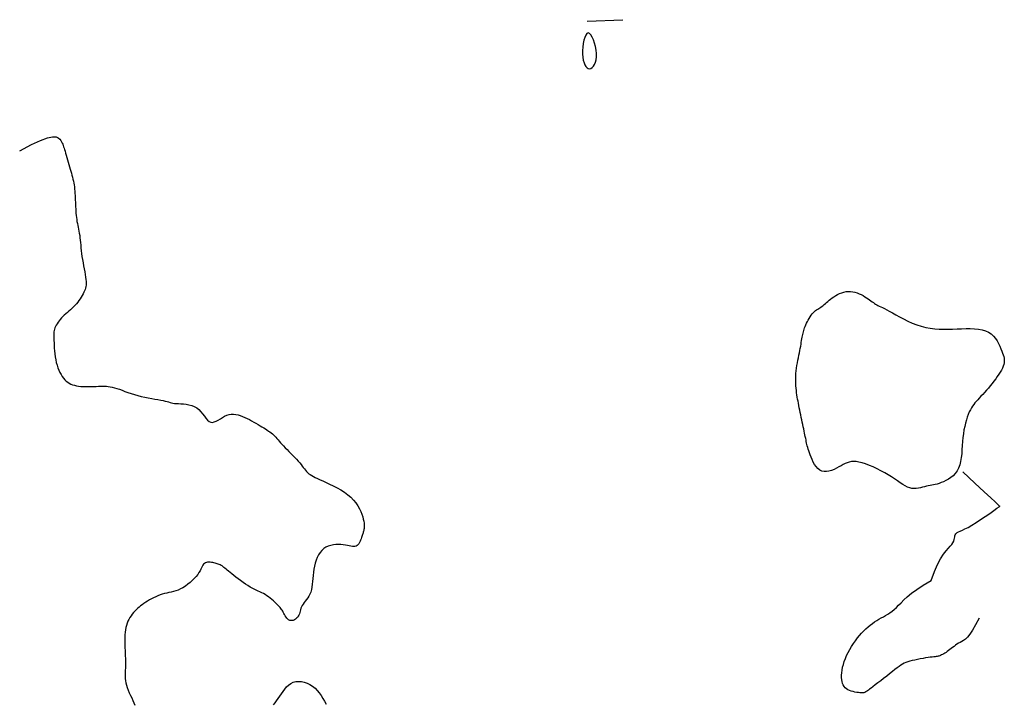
# Model space of a CAD drawing. Header units: millimetres. Extents: x 32690613 to 32693367, y 5343692 to 5344708.
# Tile 872 of 1009: x 32693338 to 32693365, y 5344196 to 5344215. Entities that reach past the tile are written whole.
import ezdxf

# ---------------------------------------------------------------- set-up
doc = ezdxf.new("R2010")
doc.units = ezdxf.units.MM
doc.header["$LTSCALE"] = 20
doc.layers.add('02-DGM_HL_492.50', color=92, linetype='Continuous')

msp = doc.modelspace()

# ---------------------------------------------------------------- linework, layer by layer
at = {"layer": '02-DGM_HL_492.50', "elevation": 492.5, "flags": 128}
for points in [[(32693353.376, 5344215.351), (32693354.376, 5344215.39)], [(32693337.506, 5344211.728), (32693337.834, 5344211.9), (32693338.09, 5344212.015), (32693338.283, 5344212.084), (32693338.424, 5344212.113), (32693338.521, 5344212.113), (32693338.586, 5344212.091), (32693338.627, 5344212.055), (32693338.654, 5344212.015), (32693338.675, 5344211.977), (32693338.693, 5344211.941), (32693338.709, 5344211.907), (32693338.723, 5344211.873), (32693338.735, 5344211.837), (32693338.748, 5344211.799), (32693338.76, 5344211.758), (32693338.774, 5344211.711), (32693338.789, 5344211.659), (32693338.806, 5344211.601), (32693338.824, 5344211.54), (32693338.843, 5344211.476), (32693338.862, 5344211.411), (32693338.881, 5344211.345), (32693338.9, 5344211.28), (32693338.918, 5344211.216), (32693338.936, 5344211.156), (32693338.953, 5344211.098), (32693338.968, 5344211.042), (32693338.983, 5344210.987), (32693338.996, 5344210.933), (32693339.008, 5344210.88), (32693339.018, 5344210.825), (32693339.028, 5344210.77), (32693339.035, 5344210.714), (32693339.042, 5344210.655), (32693339.047, 5344210.596), (32693339.051, 5344210.536), (32693339.055, 5344210.474), (32693339.058, 5344210.413), (32693339.061, 5344210.35), (32693339.063, 5344210.288), (32693339.066, 5344210.226), (32693339.068, 5344210.163), (32693339.071, 5344210.101), (32693339.075, 5344210.04), (32693339.079, 5344209.98), (32693339.084, 5344209.921), (32693339.091, 5344209.862), (32693339.099, 5344209.806), (32693339.108, 5344209.75), (32693339.118, 5344209.696), (32693339.129, 5344209.642), (32693339.14, 5344209.588), (32693339.152, 5344209.534), (32693339.163, 5344209.477), (32693339.173, 5344209.419), (32693339.183, 5344209.359), (32693339.191, 5344209.295), (32693339.198, 5344209.228), (32693339.205, 5344209.158), (32693339.211, 5344209.086), (32693339.218, 5344209.01), (32693339.226, 5344208.932), (32693339.236, 5344208.852), (32693339.248, 5344208.769), (32693339.261, 5344208.684), (32693339.277, 5344208.598), (32693339.293, 5344208.513), (32693339.309, 5344208.428), (32693339.325, 5344208.347), (32693339.339, 5344208.269), (32693339.35, 5344208.197), (32693339.359, 5344208.131), (32693339.363, 5344208.072), (32693339.364, 5344208.02), (32693339.361, 5344207.973), (32693339.355, 5344207.93), (32693339.345, 5344207.889), (32693339.332, 5344207.85), (32693339.317, 5344207.811), (32693339.298, 5344207.77), (32693339.276, 5344207.728), (32693339.252, 5344207.683), (32693339.225, 5344207.637), (32693339.195, 5344207.591), (32693339.163, 5344207.544), (32693339.129, 5344207.497), (32693339.092, 5344207.452), (32693339.053, 5344207.408), (32693339.012, 5344207.365), (32693338.97, 5344207.325), (32693338.926, 5344207.285), (32693338.882, 5344207.247), (32693338.838, 5344207.209), (32693338.795, 5344207.171), (32693338.753, 5344207.133), (32693338.713, 5344207.094), (32693338.675, 5344207.055), (32693338.639, 5344207.014), (32693338.607, 5344206.974), (32693338.577, 5344206.933), (32693338.55, 5344206.893), (32693338.527, 5344206.853), (32693338.507, 5344206.815), (32693338.491, 5344206.777), (32693338.479, 5344206.74), (32693338.47, 5344206.704), (32693338.464, 5344206.667), (32693338.461, 5344206.628), (32693338.459, 5344206.586), (32693338.46, 5344206.539), (32693338.461, 5344206.487), (32693338.463, 5344206.428), (32693338.466, 5344206.362), (32693338.469, 5344206.29), (32693338.474, 5344206.212), (32693338.48, 5344206.132), (32693338.488, 5344206.049), (32693338.499, 5344205.966), (32693338.512, 5344205.885), (32693338.529, 5344205.805), (32693338.55, 5344205.73), (32693338.574, 5344205.659), (32693338.601, 5344205.592), (32693338.63, 5344205.53), (32693338.663, 5344205.472), (32693338.697, 5344205.419), (32693338.733, 5344205.371), (32693338.77, 5344205.328), (32693338.809, 5344205.291), (32693338.849, 5344205.258), (32693338.892, 5344205.23), (32693338.937, 5344205.206), (32693338.985, 5344205.187), (32693339.036, 5344205.171), (32693339.092, 5344205.158), (32693339.153, 5344205.149), (32693339.218, 5344205.142), (32693339.287, 5344205.138), (32693339.358, 5344205.136), (32693339.431, 5344205.135), (32693339.504, 5344205.136), (32693339.575, 5344205.138), (32693339.644, 5344205.14), (32693339.709, 5344205.143), (32693339.769, 5344205.145), (32693339.825, 5344205.146), (32693339.879, 5344205.146), (32693339.931, 5344205.144), (32693339.984, 5344205.14), (32693340.038, 5344205.132), (32693340.094, 5344205.12), (32693340.155, 5344205.104), (32693340.221, 5344205.084), (32693340.292, 5344205.059), (32693340.368, 5344205.031), (32693340.448, 5344205.002), (32693340.532, 5344204.971), (32693340.621, 5344204.941), (32693340.712, 5344204.911), (32693340.807, 5344204.884), (32693340.905, 5344204.859), (32693341.003, 5344204.837), (32693341.101, 5344204.818), (32693341.197, 5344204.8), (32693341.288, 5344204.784), (32693341.373, 5344204.77), (32693341.451, 5344204.756), (32693341.52, 5344204.743), (32693341.577, 5344204.73), (32693341.627, 5344204.717), (32693341.67, 5344204.705), (32693341.71, 5344204.694), (32693341.749, 5344204.683), (32693341.789, 5344204.675), (32693341.834, 5344204.667), (32693341.886, 5344204.662), (32693341.946, 5344204.658), (32693342.014, 5344204.654), (32693342.087, 5344204.649), (32693342.163, 5344204.641), (32693342.24, 5344204.628), (32693342.316, 5344204.608), (32693342.389, 5344204.58), (32693342.457, 5344204.541), (32693342.518, 5344204.491), (32693342.572, 5344204.433), (32693342.622, 5344204.372), (32693342.669, 5344204.31), (32693342.714, 5344204.251), (32693342.757, 5344204.201), (32693342.802, 5344204.162), (32693342.848, 5344204.139), (32693342.897, 5344204.135), (32693342.948, 5344204.146), (32693343.003, 5344204.17), (32693343.059, 5344204.201), (32693343.117, 5344204.238), (32693343.177, 5344204.275), (32693343.237, 5344204.31), (32693343.299, 5344204.338), (32693343.36, 5344204.356), (32693343.423, 5344204.365), (32693343.485, 5344204.365), (32693343.548, 5344204.358), (32693343.611, 5344204.344), (32693343.674, 5344204.325), (32693343.738, 5344204.301), (32693343.801, 5344204.274), (32693343.865, 5344204.244), (32693343.928, 5344204.212), (32693343.991, 5344204.178), (32693344.053, 5344204.144), (32693344.113, 5344204.109), (32693344.17, 5344204.075), (32693344.226, 5344204.041), (32693344.279, 5344204.009), (32693344.329, 5344203.979), (32693344.375, 5344203.95), (32693344.419, 5344203.922), (32693344.461, 5344203.894), (32693344.5, 5344203.867), (32693344.536, 5344203.84), (32693344.571, 5344203.812), (32693344.605, 5344203.783), (32693344.636, 5344203.752), (32693344.668, 5344203.719), (32693344.699, 5344203.685), (32693344.731, 5344203.648), (32693344.765, 5344203.609), (32693344.801, 5344203.567), (32693344.84, 5344203.523), (32693344.883, 5344203.477), (32693344.931, 5344203.427), (32693344.983, 5344203.375), (32693345.036, 5344203.322), (32693345.091, 5344203.267), (32693345.146, 5344203.213), (32693345.198, 5344203.158), (32693345.249, 5344203.105), (32693345.295, 5344203.053), (32693345.336, 5344203.004), (32693345.373, 5344202.958), (32693345.406, 5344202.913), (32693345.437, 5344202.871), (32693345.467, 5344202.832), (32693345.496, 5344202.796), (32693345.526, 5344202.762), (32693345.558, 5344202.73), (32693345.591, 5344202.701), (32693345.629, 5344202.674), (32693345.671, 5344202.648), (32693345.718, 5344202.622), (32693345.772, 5344202.594), (32693345.834, 5344202.565), (32693345.904, 5344202.533), (32693345.984, 5344202.497), (32693346.073, 5344202.456), (32693346.171, 5344202.41), (32693346.274, 5344202.36), (32693346.379, 5344202.305), (32693346.483, 5344202.246), (32693346.584, 5344202.182), (32693346.68, 5344202.114), (32693346.766, 5344202.041), (32693346.841, 5344201.964), (32693346.906, 5344201.884), (32693346.961, 5344201.803), (32693347.007, 5344201.722), (32693347.044, 5344201.642), (32693347.074, 5344201.566), (32693347.098, 5344201.494), (32693347.115, 5344201.429), (32693347.128, 5344201.371), (32693347.136, 5344201.319), (32693347.14, 5344201.274), (32693347.141, 5344201.234), (32693347.14, 5344201.199), (32693347.137, 5344201.168), (32693347.132, 5344201.139), (32693347.126, 5344201.114), (32693347.12, 5344201.09), (32693347.114, 5344201.066), (32693347.108, 5344201.044), (32693347.1, 5344201.021), (32693347.093, 5344200.997), (32693347.084, 5344200.972), (32693347.074, 5344200.945), (32693347.064, 5344200.915), (32693347.052, 5344200.881), (32693347.038, 5344200.846), (32693347.023, 5344200.811), (32693347.006, 5344200.776), (32693346.987, 5344200.743), (32693346.965, 5344200.715), (32693346.94, 5344200.691), (32693346.913, 5344200.674), (32693346.882, 5344200.665), (32693346.847, 5344200.663), (32693346.809, 5344200.665), (32693346.767, 5344200.672), (32693346.72, 5344200.682), (32693346.67, 5344200.692), (32693346.614, 5344200.703), (32693346.554, 5344200.712), (32693346.489, 5344200.718), (32693346.42, 5344200.721), (32693346.349, 5344200.719), (32693346.277, 5344200.712), (32693346.206, 5344200.698), (32693346.136, 5344200.676), (32693346.071, 5344200.646), (32693346.01, 5344200.607), (32693345.955, 5344200.558), (32693345.907, 5344200.501), (32693345.864, 5344200.435), (32693345.827, 5344200.363), (32693345.795, 5344200.285), (32693345.769, 5344200.204), (32693345.747, 5344200.119), (32693345.73, 5344200.032), (32693345.718, 5344199.945), (32693345.709, 5344199.859), (32693345.701, 5344199.773), (32693345.694, 5344199.69), (32693345.686, 5344199.609), (32693345.676, 5344199.532), (32693345.663, 5344199.46), (32693345.644, 5344199.394), (32693345.62, 5344199.333), (32693345.591, 5344199.279), (32693345.559, 5344199.229), (32693345.525, 5344199.183), (32693345.492, 5344199.139), (32693345.459, 5344199.098), (32693345.43, 5344199.058), (32693345.405, 5344199.019), (32693345.385, 5344198.979), (32693345.37, 5344198.939), (32693345.358, 5344198.9), (32693345.348, 5344198.86), (32693345.339, 5344198.822), (32693345.328, 5344198.785), (32693345.315, 5344198.75), (32693345.297, 5344198.717), (32693345.275, 5344198.686), (32693345.249, 5344198.659), (32693345.219, 5344198.635), (32693345.187, 5344198.616), (32693345.154, 5344198.602), (32693345.12, 5344198.594), (32693345.087, 5344198.594), (32693345.056, 5344198.6), (32693345.027, 5344198.615), (32693345, 5344198.636), (32693344.976, 5344198.663), (32693344.953, 5344198.694), (32693344.933, 5344198.727), (32693344.913, 5344198.762), (32693344.895, 5344198.796), (32693344.878, 5344198.828), (32693344.861, 5344198.857), (32693344.845, 5344198.883), (32693344.828, 5344198.908), (32693344.81, 5344198.933), (32693344.789, 5344198.957), (32693344.767, 5344198.982), (32693344.741, 5344199.009), (32693344.712, 5344199.039), (32693344.678, 5344199.071), (32693344.641, 5344199.107), (32693344.601, 5344199.144), (32693344.558, 5344199.181), (32693344.513, 5344199.218), (32693344.466, 5344199.255), (32693344.418, 5344199.289), (32693344.37, 5344199.32), (32693344.322, 5344199.348), (32693344.274, 5344199.373), (32693344.225, 5344199.396), (32693344.174, 5344199.419), (32693344.122, 5344199.443), (32693344.067, 5344199.47), (32693344.01, 5344199.499), (32693343.949, 5344199.533), (32693343.885, 5344199.572), (32693343.819, 5344199.616), (32693343.751, 5344199.663), (32693343.683, 5344199.712), (32693343.617, 5344199.761), (32693343.553, 5344199.81), (32693343.493, 5344199.857), (32693343.439, 5344199.901), (32693343.39, 5344199.94), (32693343.347, 5344199.976), (32693343.309, 5344200.008), (32693343.275, 5344200.036), (32693343.244, 5344200.061), (32693343.216, 5344200.083), (32693343.189, 5344200.103), (32693343.163, 5344200.121), (32693343.137, 5344200.137), (32693343.112, 5344200.152), (32693343.085, 5344200.164), (32693343.058, 5344200.176), (32693343.03, 5344200.186), (32693343.001, 5344200.195), (32693342.97, 5344200.203), (32693342.937, 5344200.211), (32693342.903, 5344200.217), (32693342.867, 5344200.223), (32693342.831, 5344200.226), (32693342.795, 5344200.227), (32693342.76, 5344200.224), (32693342.727, 5344200.218), (32693342.697, 5344200.207), (32693342.671, 5344200.191), (32693342.649, 5344200.169), (32693342.629, 5344200.142), (32693342.611, 5344200.11), (32693342.592, 5344200.073), (32693342.572, 5344200.032), (32693342.548, 5344199.987), (32693342.519, 5344199.938), (32693342.483, 5344199.886), (32693342.439, 5344199.831), (32693342.389, 5344199.774), (32693342.332, 5344199.718), (32693342.271, 5344199.662), (32693342.207, 5344199.609), (32693342.14, 5344199.56), (32693342.072, 5344199.515), (32693342.004, 5344199.478), (32693341.937, 5344199.448), (32693341.871, 5344199.424), (32693341.807, 5344199.405), (32693341.743, 5344199.389), (32693341.679, 5344199.376), (32693341.617, 5344199.363), (32693341.555, 5344199.349), (32693341.493, 5344199.333), (32693341.431, 5344199.313), (32693341.37, 5344199.29), (32693341.309, 5344199.263), (32693341.25, 5344199.235), (32693341.192, 5344199.204), (32693341.135, 5344199.172), (32693341.081, 5344199.139), (32693341.029, 5344199.106), (32693340.979, 5344199.073), (32693340.932, 5344199.039), (32693340.887, 5344199.005), (32693340.844, 5344198.971), (32693340.803, 5344198.935), (32693340.764, 5344198.898), (32693340.726, 5344198.859), (32693340.69, 5344198.818), (32693340.655, 5344198.774), (32693340.621, 5344198.729), (32693340.589, 5344198.681), (32693340.56, 5344198.63), (32693340.533, 5344198.577), (32693340.509, 5344198.521), (32693340.489, 5344198.462), (32693340.473, 5344198.401), (32693340.461, 5344198.336), (32693340.452, 5344198.269), (32693340.447, 5344198.2), (32693340.444, 5344198.128), (32693340.444, 5344198.056), (32693340.445, 5344197.982), (32693340.448, 5344197.907), (32693340.45, 5344197.833), (32693340.453, 5344197.758), (32693340.456, 5344197.683), (32693340.459, 5344197.61), (32693340.461, 5344197.537), (32693340.462, 5344197.466), (32693340.463, 5344197.397), (32693340.463, 5344197.33), (32693340.461, 5344197.266), (32693340.459, 5344197.205), (32693340.457, 5344197.146), (32693340.455, 5344197.088), (32693340.455, 5344197.031), (32693340.458, 5344196.973), (32693340.464, 5344196.914), (32693340.475, 5344196.853), (32693340.491, 5344196.789), (32693340.513, 5344196.721), (32693340.541, 5344196.651), (32693340.571, 5344196.578), (32693340.604, 5344196.506), (32693340.637, 5344196.433), (32693340.669, 5344196.363), (32693340.699, 5344196.295), (32693340.724, 5344196.231)], [(32693363.876, 5344202.751), (32693364.219, 5344202.434), (32693364.476, 5344202.196), (32693364.661, 5344202.026), (32693364.784, 5344201.911), (32693364.859, 5344201.842), (32693364.898, 5344201.806), (32693364.912, 5344201.793), (32693364.915, 5344201.791)], [(32693362.994, 5344199.714), (32693363.085, 5344199.964), (32693363.173, 5344200.165), (32693363.258, 5344200.324), (32693363.337, 5344200.448), (32693363.409, 5344200.543), (32693363.474, 5344200.617), (32693363.528, 5344200.675), (32693363.572, 5344200.725), (32693363.604, 5344200.772), (32693363.626, 5344200.817), (32693363.64, 5344200.859), (32693363.649, 5344200.899), (32693363.655, 5344200.935), (32693363.66, 5344200.968), (32693363.668, 5344200.996), (32693363.68, 5344201.02), (32693363.698, 5344201.039), (32693363.725, 5344201.056), (32693363.761, 5344201.074), (32693363.807, 5344201.094), (32693363.866, 5344201.12), (32693363.938, 5344201.155), (32693364.025, 5344201.2), (32693364.129, 5344201.26), (32693364.248, 5344201.334), (32693364.378, 5344201.418), (32693364.508, 5344201.506), (32693364.633, 5344201.592), (32693364.744, 5344201.669), (32693364.833, 5344201.733), (32693364.893, 5344201.775), (32693364.915, 5344201.791)], [(32693364.336, 5344198.666), (32693364.238, 5344198.473), (32693364.153, 5344198.325), (32693364.077, 5344198.214), (32693364.011, 5344198.134), (32693363.951, 5344198.078), (32693363.898, 5344198.039), (32693363.849, 5344198.011), (32693363.803, 5344197.987), (32693363.759, 5344197.961), (32693363.716, 5344197.933), (32693363.674, 5344197.904), (32693363.633, 5344197.873), (32693363.594, 5344197.842), (32693363.555, 5344197.812), (32693363.518, 5344197.783), (32693363.481, 5344197.755), (32693363.445, 5344197.729), (32693363.411, 5344197.706), (32693363.377, 5344197.685), (32693363.345, 5344197.666), (32693363.314, 5344197.649), (32693363.285, 5344197.634), (32693363.258, 5344197.622), (32693363.232, 5344197.612), (32693363.208, 5344197.604), (32693363.185, 5344197.598), (32693363.16, 5344197.594), (32693363.133, 5344197.59), (32693363.102, 5344197.586), (32693363.066, 5344197.581), (32693363.022, 5344197.576), (32693362.97, 5344197.569), (32693362.909, 5344197.56), (32693362.84, 5344197.55), (32693362.766, 5344197.537), (32693362.689, 5344197.524), (32693362.611, 5344197.509), (32693362.535, 5344197.493), (32693362.462, 5344197.477), (32693362.397, 5344197.46), (32693362.339, 5344197.442), (32693362.287, 5344197.423), (32693362.24, 5344197.402), (32693362.194, 5344197.377), (32693362.148, 5344197.348), (32693362.098, 5344197.314), (32693362.044, 5344197.274), (32693361.982, 5344197.227), (32693361.911, 5344197.172), (32693361.832, 5344197.111), (32693361.75, 5344197.046), (32693361.665, 5344196.981), (32693361.582, 5344196.915), (32693361.502, 5344196.853), (32693361.429, 5344196.797), (32693361.365, 5344196.748), (32693361.313, 5344196.708), (32693361.271, 5344196.677), (32693361.238, 5344196.653), (32693361.213, 5344196.635), (32693361.194, 5344196.622), (32693361.18, 5344196.613), (32693361.17, 5344196.606), (32693361.162, 5344196.601), (32693361.154, 5344196.596), (32693361.147, 5344196.591), (32693361.138, 5344196.587), (32693361.126, 5344196.583), (32693361.112, 5344196.58), (32693361.093, 5344196.578), (32693361.069, 5344196.577), (32693361.038, 5344196.577), (32693361.001, 5344196.579), (32693360.958, 5344196.583), (32693360.911, 5344196.589), (32693360.862, 5344196.598), (32693360.811, 5344196.609), (32693360.76, 5344196.624), (32693360.712, 5344196.642), (32693360.667, 5344196.664), (32693360.627, 5344196.69), (32693360.592, 5344196.72), (32693360.562, 5344196.755), (32693360.537, 5344196.795), (32693360.517, 5344196.839), (32693360.502, 5344196.889), (32693360.492, 5344196.943), (32693360.487, 5344197.003), (32693360.487, 5344197.068), (32693360.492, 5344197.138), (32693360.502, 5344197.212), (32693360.517, 5344197.289), (32693360.538, 5344197.369), (32693360.563, 5344197.452), (32693360.594, 5344197.536), (32693360.63, 5344197.62), (32693360.671, 5344197.705), (32693360.716, 5344197.79), (32693360.765, 5344197.873), (32693360.818, 5344197.954), (32693360.874, 5344198.033), (32693360.931, 5344198.109), (32693360.99, 5344198.181), (32693361.05, 5344198.248), (32693361.11, 5344198.311), (32693361.17, 5344198.368), (32693361.231, 5344198.421), (32693361.291, 5344198.47), (32693361.352, 5344198.516), (32693361.413, 5344198.558), (32693361.474, 5344198.597), (32693361.535, 5344198.634), (32693361.596, 5344198.669), (32693361.658, 5344198.703), (32693361.719, 5344198.738), (32693361.78, 5344198.774), (32693361.841, 5344198.813), (32693361.902, 5344198.856), (32693361.962, 5344198.904), (32693362.023, 5344198.959), (32693362.084, 5344199.022), (32693362.151, 5344199.092), (32693362.229, 5344199.172), (32693362.324, 5344199.261), (32693362.442, 5344199.359), (32693362.589, 5344199.467), (32693362.771, 5344199.585), (32693362.994, 5344199.714)], [(32693344.603, 5344196.24), (32693344.646, 5344196.295), (32693344.69, 5344196.353), (32693344.734, 5344196.415), (32693344.778, 5344196.481), (32693344.824, 5344196.549), (32693344.87, 5344196.616), (32693344.919, 5344196.681), (32693344.971, 5344196.74), (32693345.027, 5344196.793), (32693345.088, 5344196.837), (32693345.154, 5344196.87), (32693345.226, 5344196.889), (32693345.303, 5344196.896), (32693345.383, 5344196.891), (32693345.464, 5344196.874), (32693345.544, 5344196.846), (32693345.623, 5344196.809), (32693345.697, 5344196.762), (32693345.765, 5344196.706), (32693345.827, 5344196.642), (32693345.882, 5344196.572), (32693345.933, 5344196.497), (32693345.982, 5344196.419), (32693346.029, 5344196.34), (32693346.077, 5344196.262)]]:
    msp.add_lwpolyline(points, dxfattribs=at)
for points in [[(32693353.246, 5344214.428), (32693353.253, 5344214.339), (32693353.267, 5344214.258), (32693353.286, 5344214.188), (32693353.311, 5344214.128), (32693353.34, 5344214.081), (32693353.372, 5344214.046), (32693353.406, 5344214.025), (32693353.442, 5344214.019), (32693353.479, 5344214.028), (32693353.515, 5344214.052), (32693353.548, 5344214.089), (32693353.578, 5344214.139), (32693353.603, 5344214.2), (32693353.622, 5344214.272), (32693353.633, 5344214.354), (32693353.634, 5344214.443), (32693353.625, 5344214.54), (32693353.608, 5344214.639), (32693353.582, 5344214.736), (32693353.551, 5344214.826), (32693353.516, 5344214.904), (32693353.479, 5344214.965), (32693353.441, 5344215.005), (32693353.403, 5344215.018), (32693353.368, 5344215.002), (32693353.336, 5344214.959), (32693353.308, 5344214.896), (32693353.284, 5344214.815), (32693353.266, 5344214.724), (32693353.252, 5344214.625), (32693353.246, 5344214.525)], [(32693363.88, 5344203.71), (32693363.871, 5344203.599), (32693363.863, 5344203.485), (32693363.856, 5344203.371), (32693363.848, 5344203.259), (32693363.836, 5344203.15), (32693363.818, 5344203.045), (32693363.794, 5344202.947), (32693363.761, 5344202.858), (32693363.717, 5344202.778), (32693363.665, 5344202.707), (32693363.606, 5344202.645), (32693363.542, 5344202.592), (32693363.475, 5344202.546), (32693363.407, 5344202.508), (32693363.34, 5344202.476), (32693363.276, 5344202.45), (32693363.217, 5344202.429), (32693363.162, 5344202.412), (32693363.11, 5344202.4), (32693363.06, 5344202.389), (32693363.011, 5344202.38), (32693362.963, 5344202.371), (32693362.914, 5344202.361), (32693362.863, 5344202.35), (32693362.811, 5344202.336), (32693362.755, 5344202.322), (32693362.698, 5344202.308), (32693362.64, 5344202.296), (32693362.579, 5344202.288), (32693362.518, 5344202.286), (32693362.456, 5344202.29), (32693362.393, 5344202.304), (32693362.329, 5344202.327), (32693362.264, 5344202.36), (32693362.197, 5344202.4), (32693362.126, 5344202.446), (32693362.052, 5344202.498), (32693361.972, 5344202.553), (32693361.887, 5344202.611), (32693361.795, 5344202.67), (32693361.695, 5344202.728), (32693361.59, 5344202.785), (32693361.481, 5344202.839), (32693361.372, 5344202.889), (32693361.265, 5344202.934), (32693361.161, 5344202.973), (32693361.063, 5344203.004), (32693360.974, 5344203.027), (32693360.895, 5344203.039), (32693360.825, 5344203.043), (32693360.762, 5344203.038), (32693360.703, 5344203.027), (32693360.648, 5344203.008), (32693360.593, 5344202.984), (32693360.537, 5344202.956), (32693360.478, 5344202.924), (32693360.414, 5344202.889), (32693360.347, 5344202.854), (32693360.277, 5344202.821), (32693360.206, 5344202.793), (32693360.135, 5344202.771), (32693360.066, 5344202.759), (32693359.999, 5344202.758), (32693359.936, 5344202.772), (32693359.878, 5344202.801), (32693359.826, 5344202.844), (32693359.778, 5344202.898), (32693359.735, 5344202.959), (32693359.697, 5344203.026), (32693359.663, 5344203.095), (32693359.634, 5344203.163), (32693359.608, 5344203.228), (32693359.587, 5344203.286), (32693359.569, 5344203.339), (32693359.554, 5344203.388), (32693359.541, 5344203.433), (32693359.53, 5344203.476), (32693359.521, 5344203.517), (32693359.512, 5344203.558), (32693359.503, 5344203.6), (32693359.494, 5344203.643), (32693359.485, 5344203.689), (32693359.475, 5344203.736), (32693359.465, 5344203.786), (32693359.454, 5344203.838), (32693359.443, 5344203.893), (32693359.431, 5344203.951), (32693359.418, 5344204.011), (32693359.405, 5344204.075), (32693359.391, 5344204.141), (32693359.377, 5344204.208), (32693359.363, 5344204.276), (32693359.349, 5344204.345), (32693359.335, 5344204.413), (32693359.321, 5344204.48), (32693359.307, 5344204.545), (32693359.295, 5344204.608), (32693359.282, 5344204.668), (32693359.271, 5344204.728), (32693359.26, 5344204.786), (32693359.25, 5344204.844), (32693359.24, 5344204.903), (32693359.232, 5344204.962), (32693359.224, 5344205.023), (32693359.218, 5344205.087), (32693359.213, 5344205.152), (32693359.209, 5344205.22), (32693359.207, 5344205.288), (32693359.207, 5344205.359), (32693359.209, 5344205.43), (32693359.213, 5344205.503), (32693359.22, 5344205.576), (32693359.229, 5344205.65), (32693359.24, 5344205.724), (32693359.253, 5344205.797), (32693359.267, 5344205.87), (32693359.281, 5344205.941), (32693359.296, 5344206.011), (32693359.31, 5344206.078), (32693359.323, 5344206.142), (32693359.335, 5344206.204), (32693359.345, 5344206.262), (32693359.354, 5344206.318), (32693359.363, 5344206.37), (32693359.371, 5344206.42), (32693359.379, 5344206.467), (32693359.386, 5344206.512), (32693359.394, 5344206.554), (32693359.402, 5344206.594), (32693359.41, 5344206.632), (32693359.42, 5344206.669), (32693359.431, 5344206.706), (32693359.443, 5344206.743), (32693359.456, 5344206.78), (32693359.472, 5344206.819), (32693359.49, 5344206.861), (32693359.511, 5344206.904), (32693359.533, 5344206.95), (32693359.558, 5344206.996), (32693359.584, 5344207.041), (32693359.611, 5344207.086), (32693359.64, 5344207.128), (32693359.669, 5344207.167), (32693359.699, 5344207.202), (32693359.729, 5344207.232), (32693359.76, 5344207.258), (32693359.79, 5344207.281), (32693359.821, 5344207.301), (32693359.851, 5344207.32), (32693359.882, 5344207.338), (32693359.912, 5344207.358), (32693359.943, 5344207.379), (32693359.973, 5344207.402), (32693360.004, 5344207.428), (32693360.036, 5344207.455), (32693360.069, 5344207.484), (32693360.104, 5344207.515), (32693360.141, 5344207.547), (32693360.182, 5344207.579), (32693360.225, 5344207.612), (32693360.273, 5344207.645), (32693360.324, 5344207.677), (32693360.378, 5344207.707), (32693360.434, 5344207.735), (32693360.493, 5344207.759), (32693360.553, 5344207.777), (32693360.615, 5344207.79), (32693360.677, 5344207.797), (32693360.739, 5344207.795), (32693360.802, 5344207.787), (32693360.863, 5344207.773), (32693360.923, 5344207.754), (32693360.982, 5344207.731), (32693361.038, 5344207.705), (32693361.091, 5344207.677), (32693361.141, 5344207.648), (32693361.188, 5344207.618), (32693361.23, 5344207.589), (32693361.27, 5344207.561), (32693361.307, 5344207.533), (32693361.343, 5344207.506), (32693361.377, 5344207.481), (32693361.409, 5344207.458), (32693361.441, 5344207.437), (32693361.474, 5344207.419), (32693361.507, 5344207.401), (32693361.544, 5344207.384), (32693361.585, 5344207.365), (32693361.632, 5344207.342), (32693361.687, 5344207.316), (32693361.75, 5344207.283), (32693361.824, 5344207.244), (32693361.91, 5344207.196), (32693362.006, 5344207.142), (32693362.111, 5344207.084), (32693362.224, 5344207.025), (32693362.342, 5344206.966), (32693362.465, 5344206.911), (32693362.59, 5344206.861), (32693362.717, 5344206.82), (32693362.843, 5344206.788), (32693362.969, 5344206.765), (32693363.095, 5344206.751), (32693363.22, 5344206.742), (32693363.345, 5344206.739), (32693363.47, 5344206.74), (32693363.595, 5344206.743), (32693363.72, 5344206.748), (32693363.845, 5344206.753), (32693363.968, 5344206.756), (32693364.088, 5344206.756), (32693364.205, 5344206.751), (32693364.315, 5344206.741), (32693364.419, 5344206.722), (32693364.514, 5344206.695), (32693364.599, 5344206.657), (32693364.674, 5344206.608), (32693364.738, 5344206.549), (32693364.793, 5344206.482), (32693364.84, 5344206.411), (32693364.88, 5344206.338), (32693364.914, 5344206.265), (32693364.943, 5344206.195), (32693364.967, 5344206.129), (32693364.989, 5344206.071), (32693365.008, 5344206.02), (32693365.022, 5344205.973), (32693365.033, 5344205.929), (32693365.038, 5344205.887), (32693365.039, 5344205.845), (32693365.034, 5344205.802), (32693365.024, 5344205.756), (32693365.007, 5344205.707), (32693364.984, 5344205.654), (32693364.956, 5344205.598), (32693364.923, 5344205.539), (32693364.885, 5344205.478), (32693364.844, 5344205.415), (32693364.798, 5344205.351), (32693364.75, 5344205.287), (32693364.699, 5344205.223), (32693364.647, 5344205.158), (32693364.593, 5344205.095), (32693364.539, 5344205.034), (32693364.486, 5344204.974), (32693364.434, 5344204.917), (32693364.385, 5344204.863), (32693364.338, 5344204.812), (32693364.295, 5344204.765), (32693364.255, 5344204.721), (32693364.218, 5344204.678), (32693364.183, 5344204.634), (32693364.151, 5344204.589), (32693364.12, 5344204.54), (32693364.09, 5344204.486), (32693364.061, 5344204.426), (32693364.032, 5344204.359), (32693364.005, 5344204.284), (32693363.978, 5344204.202), (32693363.953, 5344204.114), (32693363.931, 5344204.021), (32693363.911, 5344203.922), (32693363.894, 5344203.818)]]:
    msp.add_lwpolyline(points, close=True, dxfattribs=at)

doc.saveas('drawing.dxf')
